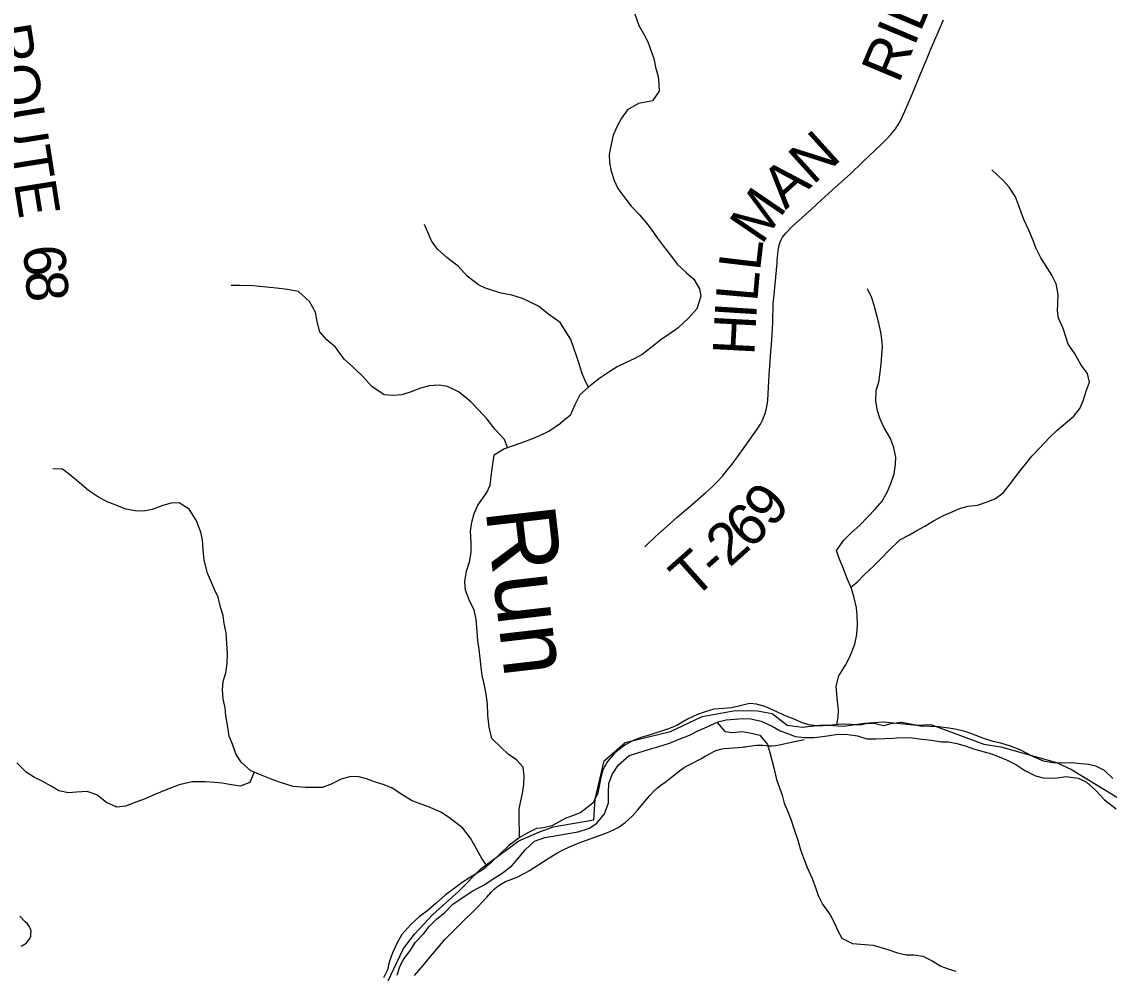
# Model space of a CAD drawing. Extents: x 1451455 to 1749751, y 218250 to 574981.
# Drawn here: x 1572855 to 1580675, y 295847 to 302693 of the extents above; entities that cross this region are included whole.
import ezdxf

# ---------------------------------------------------------------- set-up
doc = ezdxf.new("R2010")
doc.units = 0
for name, color, linetype in [('GM_X_County_Road', 7, 'Continuous'), ('GM_X_County_Road_Text', 7, 'Continuous'), ('GM_X_Minor_River', 7, 'Continuous'), ('GM_X_Minor_River_Text', 7, 'Continuous'), ('GM_X_Township', 7, 'Continuous'), ('GM_X_Township_Road', 7, 'Continuous'), ('GM_X_Township_Road_Text', 7, 'Continuous')]:
    doc.layers.add(name, color=color, linetype=linetype)

msp = doc.modelspace()

# ---------------------------------------------------------------- linework, layer by layer
at = {"layer": 'GM_X_County_Road'}
msp.add_lwpolyline([(1572849.6, 296042.1), (1572862.1, 296048.8), (1572875.6, 296056.9), (1572887.9, 296066.8), (1572898.8, 296078.1), (1572908.1, 296090.6), (1572914.7, 296102), (1572918.8, 296113.4), (1572920.9, 296130), (1572921.5, 296146.6), (1572919.3, 296158.9), (1572914.7, 296171.8), (1572909.8, 296181.1), (1572894.8, 296201.8), (1572880, 296218.5), (1572840.9, 296258.1)], dxfattribs=at)
at = {"layer": 'GM_X_Minor_River'}
for points in [[(1577261.1, 302755.5), (1577292, 302665), (1577329.2, 302602.5), (1577356.5, 302548.1), (1577381.7, 302481.7), (1577401, 302429.5), (1577412.2, 302365.3), (1577431.4, 302299), (1577436.7, 302244.9), (1577438, 302192.8), (1577391.1, 302123.4), (1577290.8, 302104.7), (1577212.1, 302059.8), (1577167.3, 302000.3), (1577136.5, 301940.7), (1577107.7, 301877), (1577088.5, 301789.3), (1577079.9, 301737.3), (1577081.1, 301677.3), (1577092.3, 301619.1), (1577115.5, 301550.8), (1577140.8, 301492.4), (1577199.8, 301415.6), (1577237.2, 301365.1), (1577296.5, 301304.3), (1577339.9, 301253.7), (1577381.2, 301201.1), (1577424.5, 301138.5), (1577467.7, 301080), (1577520.9, 301013.2), (1577568.1, 300948.6), (1577635.4, 300885.7), (1577686.9, 300841), (1577728, 300772.4), (1577739.3, 300718.2), (1577710.1, 300628.6), (1577649.2, 300559.4), (1577574.2, 300490.4), (1577517.6, 300451.1), (1577451, 300404), (1577378.2, 300346.9), (1577315.5, 300299.7), (1577259.1, 300268.5), (1577200.7, 300241.2), (1577136.2, 300210.1), (1577083.7, 300176.8), (1577005, 300123.8), (1576930.1, 300062.8), (1576869.3, 300007.6), (1576832.4, 299936.1), (1576797.4, 299860.5), (1576728.6, 299805.4)], [(1578816.8, 298625.3), (1578865.7, 298662.9), (1578912.4, 298714.3), (1578983.3, 298779.3), (1579036, 298830.6), (1579090.9, 298889.9), (1579169.9, 298964.9), (1579238.4, 299002), (1579290.9, 299033.3), (1579349.4, 299064.5), (1579411.9, 299101.7), (1579482.5, 299140.8), (1579540.8, 299164), (1579599.2, 299191.2), (1579661.5, 299208.4), (1579727.6, 299215.5), (1579804, 299240.5), (1579856.4, 299263.8), (1579913, 299303.1), (1579967.9, 299372.4), (1580016.8, 299437.7), (1580063.6, 299497.1), (1580118.6, 299566.4), (1580175.4, 299627.7), (1580246.4, 299702.7), (1580299.1, 299752.1), (1580359.9, 299805.3), (1580420.6, 299854.5), (1580463.3, 299909.9), (1580488.1, 299965.6), (1580511.1, 300041.3), (1580533.8, 300099), (1580518.6, 300163.2), (1580473.4, 300221.9), (1580426.4, 300308.5), (1580379.2, 300373.1), (1580344.7, 300485.6), (1580311.6, 300560.1), (1580304.3, 300612.2), (1580306.9, 300664.2), (1580307.8, 300730.2), (1580292.8, 300806.4), (1580261.6, 300870.9), (1580222.3, 300933.4), (1580183.1, 300994), (1580148, 301066.5), (1580128.6, 301118.7), (1580097.6, 301193.2), (1580060.5, 301269.7), (1580043.2, 301321.9), (1580023.9, 301376.2), (1580000.6, 301432.5), (1579955.4, 301503.2), (1579910.1, 301553.8), (1579830.9, 301626.9)], [(1576725.7, 300529.4), (1576644.8, 300586.6), (1576569.8, 300645.8), (1576506.4, 300676.8), (1576454.9, 300701.6), (1576379.3, 300726.8), (1576301.6, 300740), (1576247.9, 300756.9), (1576190.3, 300775.8), (1576138.8, 300800.6), (1576057.9, 300861.9), (1575995.1, 300930.9), (1575912.2, 300996.2), (1575843.3, 301057.3), (1575802.3, 301116), (1575773.5, 301184.5), (1575750.4, 301234.9)], [(1576348.7, 299629.2), (1576325.9, 299687.2), (1576259.1, 299758.3), (1576202.4, 299833.2), (1576137.7, 299904.2), (1576084.6, 299959.1), (1575999.9, 300028.4), (1575916.6, 300069.7), (1575856.8, 300078.7), (1575784.8, 300073.8), (1575722.5, 300056.8), (1575656.1, 300029.8), (1575587.8, 300008.8), (1575523.8, 300003.8), (1575461.9, 300008.8), (1575373, 300068.2), (1575312.2, 300135.1), (1575241.4, 300204.3), (1575172.5, 300265.4), (1575112, 300352.4), (1575048.9, 300403.4), (1574997.9, 300462.2), (1574979.2, 300536.5), (1574966.3, 300602.7), (1574923.6, 300679.4), (1574844.9, 300752.7), (1574765.2, 300765.9), (1574687.5, 300777.1), (1574591.7, 300784.6), (1574517.9, 300793.8), (1574426, 300795.2), (1574360, 300796.2)], [(1578716.8, 297636), (1578725, 297688.6), (1578727.7, 297742.5), (1578720.5, 297804.6), (1578715.2, 297858.7), (1578711.9, 297912.8), (1578730.8, 297986.5), (1578777.9, 298063.9), (1578808.7, 298123.5), (1578845.9, 298215.1), (1578860.8, 298284.9), (1578865.7, 298354.8), (1578862.6, 298426.9), (1578857.3, 298477), (1578840.2, 298549.2), (1578821.1, 298615.5), (1578790, 298687.9), (1578759, 298768.3), (1578729.9, 298838.7), (1578714.5, 298888.9), (1578765.5, 298962.2), (1578820.2, 299015.5), (1578881, 299070.7), (1578939.8, 299130), (1578992.6, 299187.3), (1579043.4, 299244.6), (1579080.3, 299314.1), (1579105.1, 299371.8), (1579128, 299439.5), (1579138.9, 299507.4), (1579139.6, 299561.4), (1579126.4, 299627.6), (1579101.3, 299693.9), (1579054.3, 299776.6), (1579025.1, 299841), (1579007.8, 299893.2), (1578996.7, 299963.4), (1578999.7, 300041.3), (1579018.5, 300101.1), (1579027.4, 300169), (1579036.2, 300230.9), (1579041, 300294.9), (1579043.8, 300356.8), (1579040.5, 300406.9), (1579033.1, 300459), (1579018, 300525.2), (1579004.7, 300579.4), (1578989.4, 300633.6), (1578968.3, 300706), (1578937.1, 300772.4)], [(1576930.9, 300063.5), (1576908.6, 300105.1), (1576885.3, 300161.4), (1576860.3, 300239.8), (1576845, 300290), (1576823.7, 300352.3), (1576802.4, 300406.6), (1576725.7, 300529.4)], [(1576434.6, 296822.7), (1576434.2, 296864.5), (1576431.6, 296946.6), (1576432.9, 297028.6), (1576443.9, 297088.5), (1576456.8, 297140.3), (1576465.9, 297204.2), (1576468.9, 297266.2), (1576460, 297330.3), (1576412.9, 297383.1), (1576353.7, 297424), (1576302.5, 297470.8), (1576235.6, 297535.9), (1576217, 297618.2), (1576206.5, 297704.4), (1576203.9, 297784.5), (1576195, 297854.6), (1576180.3, 297928.9), (1576165.3, 297989.2), (1576158.4, 298049.3), (1576151.5, 298115.4), (1576144.5, 298177.5), (1576135.6, 298241.7), (1576127.2, 298337.9), (1576122.2, 298392), (1576107.4, 298462.2), (1576076.4, 298522.7), (1576045.8, 298603.2), (1576040.8, 298665.3), (1576054.1, 298739.1), (1576075.2, 298806.8), (1576086.3, 298874.7), (1576085.5, 298944.7), (1576082.9, 299028.8), (1576092, 299092.7), (1576107, 299154.5), (1576134, 299216.1), (1576199.5, 299305.1), (1576224.4, 299358.7), (1576231.4, 299420.6), (1576240.6, 299492.5), (1576252.1, 299578.3), (1576320.7, 299619.3), (1576391.1, 299644.2), (1576465.5, 299671.1), (1576523.8, 299692.2), (1576580.1, 299715.3), (1576644.6, 299748.3), (1576728.6, 299805.4)], [(1576200.9, 296617.7), (1576163.2, 296672.6), (1576124.4, 296743.3), (1576081.7, 296820), (1576026.9, 296890.8), (1575930.3, 296964.4), (1575869, 297005.3), (1575773.8, 297046.8), (1575720.1, 297065.7), (1575658.6, 297090.6), (1575587.4, 297133.8), (1575518.2, 297178.9), (1575460.6, 297203.8), (1575391, 297224.9), (1575333.4, 297245.8), (1575277.7, 297260.6), (1575221.8, 297263.5), (1575151.5, 297242.6), (1575075, 297205.8), (1575014.7, 297184.7), (1574962.7, 297183.5), (1574894.8, 297184.5), (1574806.9, 297191.9), (1574723.4, 297217.2), (1574667.8, 297236.1), (1574570.5, 297275.6), (1574501, 297302.7), (1574432.2, 297365.8), (1574393.2, 297426.4), (1574370.4, 297494.8), (1574347.4, 297553.2), (1574334.7, 297633.4), (1574321.9, 297699.6), (1574316.9, 297757.7), (1574303.9, 297822), (1574299, 297886.1), (1574304, 297946), (1574321.1, 298009.8), (1574332.2, 298075.6), (1574333.4, 298147.6), (1574330.6, 298219.7), (1574323.9, 298295.8), (1574311.1, 298364.1), (1574302, 298420.2), (1574285.1, 298480.5), (1574266.3, 298552.8), (1574241.2, 298607.2), (1574218.1, 298657.6), (1574191.3, 298726.1), (1574166.8, 298818.5), (1574158.1, 298892.6), (1574153.3, 298964.7), (1574142.3, 299020.9), (1574109.8, 299107.5), (1574059.1, 299186.3), (1573985.9, 299231.4), (1573928, 299230.3), (1573869.7, 299213.2), (1573791.3, 299184.4), (1573733.1, 299171.3), (1573671.2, 299174.3), (1573603.5, 299187.3), (1573526.1, 299218.5), (1573468.5, 299239.5), (1573399.2, 299278.5), (1573333.9, 299319.6), (1573253.2, 299390.9), (1573198, 299435.7), (1573146.7, 299474.5), (1573078.8, 299475.6)], [(1580701.1, 297248.2), (1580641.8, 297307), (1580580.1, 297337.8), (1580526.2, 297348.5), (1580474.2, 297353.2), (1580404.2, 297360.2), (1580340.2, 297359), (1580270.1, 297362), (1580202.2, 297372.9), (1580130.6, 297403.8), (1580039.1, 297453), (1579965.4, 297482), (1579895.6, 297503), (1579841.7, 297515.7), (1579766, 297538.7), (1579700.3, 297565.6), (1579646.5, 297584.3), (1579578.6, 297601.2), (1579520.7, 297610), (1579446.7, 297621), (1579382.7, 297623.8), (1579318.7, 297624.7), (1579246.8, 297639.6), (1579180.9, 297650.5), (1579104.7, 297641.5), (1579052.5, 297628.2), (1578992.6, 297641), (1578936.6, 297643.7), (1578884.4, 297632.4), (1578816.4, 297637.3), (1578748.4, 297640.2), (1578680.2, 297631.1), (1578618.1, 297628), (1578568, 297628.6), (1578516.1, 297635.3), (1578462.2, 297652), (1578408.5, 297674.8), (1578340.8, 297701.7), (1578271.1, 297734.6), (1578199.5, 297767.6), (1578139.7, 297784.4), (1578087.6, 297787), (1578011.3, 297768), (1577959.1, 297756.7), (1577901, 297751.5), (1577830.9, 297748.4), (1577768.6, 297729.3), (1577714.3, 297708), (1577641.8, 297674.9), (1577565.1, 297630), (1577504.8, 297604.8), (1577360, 297558.7), (1577305.8, 297543.4), (1577241.4, 297516.2), (1577191, 297488.9), (1577120.2, 297433.8), (1577067.3, 297370.5), (1577034.5, 297310.9), (1577019.8, 297255.1), (1577007, 297193.2), (1576994.2, 297135.4), (1576961.4, 297071.8), (1576874.4, 297005), (1576822.1, 296981.6), (1576767.8, 296962.4), (1576667, 296907.7)], [(1576718.2, 296841), (1576784.4, 296852.1), (1576856.6, 296865.1), (1576937, 296890.1), (1576989.5, 296927.4), (1577046.5, 296994.7), (1577073.5, 297072.3), (1577074.5, 297150.3), (1577077.3, 297212.3), (1577100.2, 297278), (1577145.1, 297347.5), (1577224, 297414.4), (1577278.3, 297431.7), (1577330.6, 297447), (1577384.8, 297464.3), (1577437.1, 297477.6), (1577513.4, 297502.6), (1577581.9, 297531.7), (1577656.3, 297560.7), (1577712.7, 297588), (1577783.2, 297621.1), (1577863.7, 297656), (1577920, 297671.2), (1577980.1, 297676.5), (1578044.2, 297679.6), (1578098.3, 297678.9), (1578172.1, 297659.9), (1578251.7, 297624.8), (1578309.3, 297592.1), (1578363.1, 297573.3), (1578416.9, 297550.6), (1578484.9, 297543.7), (1578552.9, 297542.8), (1578613.1, 297550), (1578663.2, 297557.3), (1578723.4, 297566.6), (1578795.4, 297565.6), (1578865.4, 297554.7), (1578933.1, 297533.8), (1578999.2, 297532.9), (1579061.3, 297536.1), (1579121.4, 297539.3), (1579173.5, 297544.6), (1579257.5, 297541.5), (1579327.5, 297532.5), (1579397.4, 297523.6), (1579469.4, 297512.6), (1579519.4, 297512), (1579579.3, 297499.2), (1579639.1, 297482.4), (1579698.9, 297461.6), (1579776.7, 297440.5), (1579828.6, 297425.8), (1579884.4, 297405.1), (1579936.1, 297382.4), (1580003.7, 297349.5), (1580069.2, 297306.6), (1580144.8, 297267.6), (1580208.7, 297250.7), (1580302.8, 297253.5), (1580363, 297262.7), (1580452.9, 297251.5), (1580510.6, 297224.7), (1580575.9, 297163.8), (1580641, 297095), (1580726.3, 297029.8)], [(1577855.3, 297652.3), (1577910.9, 297587.3), (1577964.9, 297580.6), (1578035, 297585.7), (1578090.9, 297577), (1578162.8, 297560), (1578218, 297493.2), (1578235.2, 297435), (1578265.7, 297316.6), (1578282.8, 297240.3), (1578323.4, 297129.8), (1578338.6, 297071.5), (1578369.7, 296999.1), (1578387.1, 296948.9), (1578404.4, 296896.6), (1578435.3, 296804.2), (1578454.4, 296735.9), (1578483.4, 296659.5), (1578502.8, 296607.2), (1578537.8, 296528.7), (1578564.9, 296456.3), (1578582.3, 296406.1), (1578613.5, 296343.6), (1578668.5, 296266.9), (1578701.8, 296202.4), (1578723.1, 296152.1), (1578752.5, 296099.7), (1578830.1, 296062.6), (1578886, 296055.9), (1578978, 296048.7), (1579083.7, 296019.3), (1579151.5, 295994.4), (1579215.4, 295979.5), (1579269.4, 295980.8), (1579335.3, 295969.9), (1579407, 295934.9), (1579464.5, 295898.1), (1579516.3, 295879.5), (1579572.2, 295862.7)], [(1574525.7, 297293.1), (1574495.6, 297218.7), (1574425.3, 297193.8), (1574347.5, 297205), (1574295.7, 297213.8), (1574243.8, 297218.6), (1574174, 297223.7), (1574080.1, 297225.2), (1573987.8, 297202.6), (1573905.3, 297171.9), (1573812.7, 297133.3), (1573742.3, 297102.4), (1573682, 297081.3), (1573601.5, 297050.5), (1573539.4, 297041.5), (1573464, 297076.7), (1573395, 297131.8), (1573325.5, 297154.8), (1573247.4, 297150), (1573191.4, 297144.9), (1573121.7, 297160), (1573066.3, 297192.9), (1573001, 297229.9), (1572945.4, 297254.8), (1572886.1, 297293.7), (1572819.3, 297360.8)], [(1576667, 296907.7), (1576606.5, 296893.8), (1576556.5, 296888.6), (1576490, 296855.6), (1576439.5, 296826.4), (1576358.6, 296765.6), (1576293.6, 296704.6), (1576228.6, 296641.6), (1576173.8, 296594.4), (1576083, 296539.8), (1576022.4, 296500.7), (1575955.6, 296449.7), (1575903, 296410.5), (1575836, 296351.5), (1575777.2, 296302.4), (1575712.5, 296253.4), (1575651.6, 296198.3), (1575588.4, 296125.2), (1575553.5, 296065.7), (1575520.3, 295994.2), (1575497.2, 295926.5), (1575484.3, 295872.7), (1575457.3, 295815)], [(1575553.6, 295833.6), (1575570.5, 295889.3), (1575597.4, 295943), (1575644.4, 296006.3), (1575687.4, 296071.6), (1575746.4, 296132.8), (1575785.3, 296184.2), (1575838.1, 296237.4), (1575896.9, 296284.5), (1575955.8, 296343.6), (1576028.6, 296394.5), (1576099.3, 296441.5), (1576184, 296486.2), (1576236.6, 296521.4), (1576309.3, 296566.3), (1576380.1, 296621.2), (1576435.2, 296684.4), (1576476, 296735.8), (1576543, 296796.8), (1576617.4, 296823.6), (1576718.2, 296841)]]:
    msp.add_lwpolyline(points, dxfattribs=at)
at = {"layer": 'GM_X_Township'}
msp.add_lwpolyline([(1575485.3, 295784.2), (1575601, 296025.7), (1575679.6, 296127.4), (1575811.5, 296269.6), (1575996.5, 296434.9), (1576159.6, 296601.3), (1576429, 296798.9), (1576573.6, 296862.5), (1576675.7, 296900.7), (1576968.2, 296952.3), (1576978.2, 297100.4), (1577042.1, 297376.1), (1577194.1, 297508.3), (1577519.4, 297586.5), (1577747.5, 297693.6), (1577984.6, 297736.9), (1578145.7, 297736.1), (1578252.1, 297715.6), (1578360, 297632.1), (1578466.4, 297617.7), (1578613.9, 297634.4), (1578765.1, 297624.5), (1578916.1, 297646.5), (1579052.5, 297656.4), (1579291.9, 297632.1), (1579391.4, 297636.7), (1579774.5, 297494.7), (1579895.3, 297477.2), (1580295.8, 297363.3), (1580404.5, 297313.2), (1580802.7, 297070.9)], dxfattribs=at)
msp.add_lwpolyline([(1575485.3, 295784.2), (1575601, 296025.7), (1575679.6, 296127.4), (1575811.5, 296269.6), (1575996.5, 296434.9), (1576159.6, 296601.3), (1576429, 296798.9), (1576573.6, 296862.5), (1576675.7, 296900.7), (1576968.2, 296952.3), (1576978.2, 297100.4), (1577042.1, 297376.1), (1577194.1, 297508.3), (1577519.4, 297586.5), (1577747.5, 297693.6), (1577984.6, 297736.9), (1578145.7, 297736.1), (1578252.1, 297715.6), (1578360, 297632.1), (1578466.4, 297617.7), (1578613.9, 297634.4), (1578765.1, 297624.5), (1578916.1, 297646.5), (1579052.5, 297656.4), (1579291.9, 297632.1), (1579391.4, 297636.7), (1579774.5, 297494.7), (1579895.3, 297477.2), (1580295.8, 297363.3), (1580404.5, 297313.2), (1580802.7, 297070.9)], dxfattribs=at)
at = {"layer": 'GM_X_Township_Road'}
for points in [[(1579128.2, 301911.1), (1579137.7, 301922.9), (1579158, 301952.1), (1579174.1, 301979.4), (1579184.9, 302002), (1579215.7, 302070.1), (1579259.6, 302176.2), (1579313.6, 302306.4), (1579360.3, 302418.3), (1579390.4, 302491), (1579421.2, 302563.5), (1579483.7, 302707.9)], [(1577335.2, 298914.4), (1577347.8, 298926.7), (1577413.4, 298988.4), (1577495.1, 299063.9), (1577565.8, 299127.1), (1577677.2, 299222.8), (1577774, 299305.9), (1577817.6, 299345.6), (1577857.1, 299384.9), (1577893.1, 299423), (1577928.8, 299465.7), (1577963, 299509.6), (1578032.8, 299604.7), (1578144.6, 299762.6), (1578167, 299798.9), (1578179.3, 299822.1), (1578190.1, 299846), (1578200.4, 299873.6), (1578208.5, 299901.9), (1578215.7, 299936.8), (1578220.3, 299969.7), (1578223.4, 300015.5), (1578225.4, 300064.7), (1578229.9, 300149.7), (1578242.5, 300319.6), (1578246.7, 300371.9), (1578251.2, 300443.9), (1578256.5, 300529), (1578259.2, 300669.4), (1578262.1, 300703.7), (1578286.9, 300955), (1578288.3, 300974.5), (1578295.2, 301046.7), (1578298.6, 301071), (1578302.4, 301088.1), (1578307.7, 301107.1), (1578315.3, 301125.1), (1578325.6, 301142.1), (1578334.9, 301155), (1578351.7, 301175.2), (1578395.1, 301219.9), (1578418.8, 301242.5), (1578534.7, 301343.6), (1578603.2, 301408.8), (1578653.2, 301455.9), (1578685.3, 301484), (1578815.1, 301598.5), (1578904.2, 301685.1), (1579034.6, 301808.9), (1579076.1, 301850.6), (1579104.7, 301882.1), (1579128.2, 301911.1)], [(1578184.8, 297488.4), (1578184.9, 297488.4), (1578230.1, 297483.6), (1578246.2, 297483.6), (1578278.6, 297486.8), (1578314.1, 297492.9), (1578413.1, 297515.5), (1578460.9, 297525.1), (1578480.9, 297529)], [(1575680, 295830.2), (1575740.4, 295903.5), (1575782, 295954.3), (1575872.4, 296062.6), (1575898.7, 296091.9), (1575941.7, 296136.9), (1576011.8, 296206), (1576118.2, 296308.3), (1576136.6, 296327), (1576168.2, 296360.2), (1576198.7, 296394.6), (1576231.3, 296431.4), (1576254.7, 296454.4), (1576277.3, 296473.3), (1576304.5, 296491.5), (1576333.6, 296506.4), (1576379.3, 296524.8), (1576421.8, 296542), (1576454.2, 296557.6), (1576471.6, 296566.8), (1576505.3, 296587.1), (1576640.3, 296673.8), (1576701.7, 296710.4), (1576747.6, 296734.3), (1576794.4, 296756.2), (1576851.1, 296779.7), (1576910, 296802.1), (1577036, 296847.2), (1577078.5, 296864.4), (1577114.2, 296880.9), (1577143.1, 296896.4), (1577168, 296912.2), (1577194.3, 296931.8), (1577219, 296953.2), (1577246.8, 296980.8), (1577283.3, 297021.8), (1577371.6, 297125.2), (1577402.7, 297158.6), (1577426.7, 297180.7), (1577460.2, 297207), (1577478.5, 297220.8), (1577527.9, 297259), (1577594.7, 297311.9), (1577619.1, 297328.6), (1577638.9, 297340.1), (1577691.6, 297366.6), (1577709.1, 297375.5), (1577723.6, 297383.1), (1577744, 297393.6), (1577769.7, 297408), (1577809.2, 297431.3), (1577835.6, 297444.4), (1577856.9, 297452.6), (1577879, 297458.7), (1577904.8, 297463.5), (1577940.7, 297466.9), (1578006.1, 297471.5), (1578035.4, 297474.9), (1578045.2, 297475.7), (1578058.2, 297477.1), (1578068, 297478.1), (1578139.3, 297487.4), (1578149, 297488), (1578165.3, 297488.6), (1578171.8, 297488.6), (1578184.8, 297488.4)]]:
    msp.add_lwpolyline(points, dxfattribs=at)

# ---------------------------------------------------------------- texts
at = {"layer": 'GM_X_County_Road_Text'}
for s, rotation, p in [('ROUTE', 278.99397, (1572619.5, 302655.3)), ('6', 275.44108, (1572862.3, 301073.5)), ('8', 274.27119, (1572879.7, 300891.1))]:
    msp.add_text(s, height=300, rotation=rotation, dxfattribs=at).set_placement(p)
at = {"layer": 'GM_X_Minor_River_Text'}
msp.add_text('Run', height=499.56, rotation=276.55984, dxfattribs=at).set_placement((1576189.4, 299182.4))
at = {"layer": 'GM_X_Township_Road_Text'}
for s, rotation, p in [('RIDGE', 67.19658, (1579160.6, 302242.1)), ('N', 42.17654, (1578544.5, 301513.6)), ('A', 41.94104, (1578347.1, 301336.3)), ('M', 55.72748, (1578176.3, 301081.5)), ('L', 83.271, (1578163.2, 300894)), ('L', 85.00946, (1578143.9, 300672.9)), ('I', 86.39517, (1578136.3, 300551.8)), ('H', 86.95686, (1578122.4, 300289)), ('9', 49.70396, (1578249.4, 299042.7)), ('6', 42.68173, (1578085.8, 298888.5)), ('2', 41.81775, (1577944.4, 298761.9)), ('T', 41.67535, (1577684.2, 298530.2)), ('-', 41.70019, (1577852, 298679.5))]:
    msp.add_text(s, height=300, rotation=rotation, dxfattribs=at).set_placement(p)

doc.saveas('drawing.dxf')
